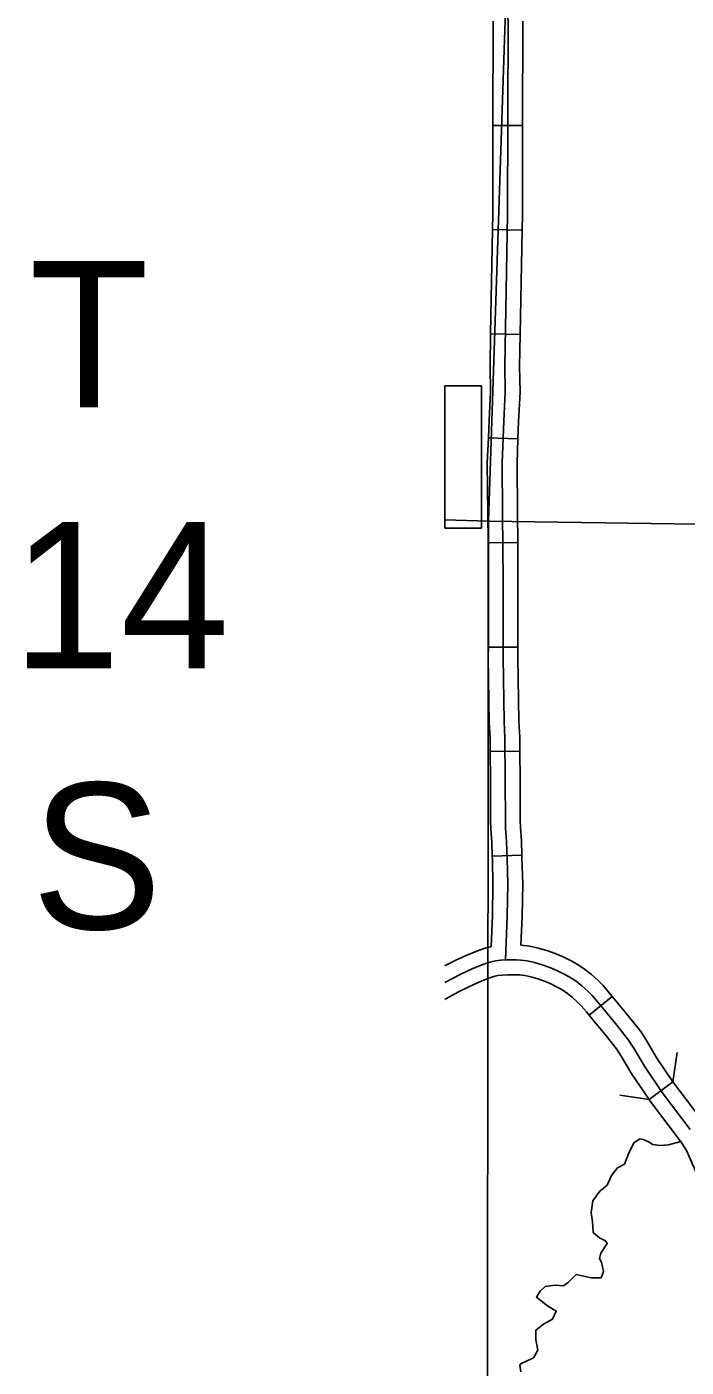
# Model space of a CAD drawing. Extents: x -492261 to -432772, y 1441225 to 1452922.
# Drawn here: x -459057.5 to -458962.3, y 1451430.4 to 1451624.2 of the extents above; entities that cross this region are included whole.
import ezdxf

# ---------------------------------------------------------------- set-up
doc = ezdxf.new("R2010")
doc.units = 0
doc.layers.add('Default', color=7, linetype='Continuous')

msp = doc.modelspace()

# ---------------------------------------------------------------- linework, layer by layer
at = {"layer": 'Default'}
for p, q in [((-458985.91, 1451609.91), (-458990.2, 1451609.91)), ((-458985.97, 1451594.79), (-458990.26, 1451594.86)), ((-458986.25, 1451579.7), (-458990.54, 1451579.78)), ((-458997.16, 1451572.25), (-458997.16, 1451551.7)), ((-458991.87, 1451572.25), (-458997.16, 1451572.25)), ((-458991.87, 1451551.7), (-458991.87, 1451572.25)), ((-458986.58, 1451564.58), (-458990.86, 1451564.75)), ((-458997.16, 1451551.7), (-458991.87, 1451551.7)), ((-458986.62, 1451549.6), (-458990.91, 1451549.57)), ((-458986.59, 1451534.5), (-458990.87, 1451534.5)), ((-458986.31, 1451519.43), (-458990.59, 1451519.4)), ((-458986.01, 1451504.41), (-458990.3, 1451504.26)), ((-458972.97, 1451484), (-458976.31, 1451481.31)), ((-458964.2, 1451471.66), (-458967.64, 1451469.1))]:
    msp.add_line(p, q, dxfattribs=at)
for points in [[(-458985.75, 1451791.96), (-458985.83, 1451703.48), (-458990.86, 1451552.72)], [(-458988.08, 1451597.02), (-458988.02, 1451625.1), (-458988.06, 1451625.34), (-458988.14, 1451625.64), (-458988.28, 1451626.08), (-458988.46, 1451626.52), (-458988.75, 1451627.17), (-458988.85, 1451627.37), (-458989.06, 1451627.71), (-458989.47, 1451628.31), (-458989.77, 1451628.67), (-458989.98, 1451628.95), (-458990.74, 1451629.88), (-458997.16, 1451636.89)], [(-458990.2, 1451609.91), (-458990.17, 1451625)], [(-458985.91, 1451609.91), (-458985.88, 1451624.99)], [(-458990.26, 1451594.86), (-458990.22, 1451597.04), (-458990.2, 1451609.91)], [(-458985.97, 1451594.79), (-458985.93, 1451596.99), (-458985.91, 1451609.91)], [(-458988.39, 1451489.26), (-458988.13, 1451495.59), (-458988.05, 1451500.25), (-458988.14, 1451503.88), (-458988.23, 1451506.37), (-458988.36, 1451508.33), (-458988.39, 1451509.36), (-458988.42, 1451515.28), (-458988.46, 1451521.37), (-458988.58, 1451523.68), (-458988.73, 1451533.02), (-458988.72, 1451544.14), (-458988.8, 1451553.83), (-458988.87, 1451561.12), (-458988.62, 1451567.18), (-458988.41, 1451571.39), (-458988.48, 1451575.13), (-458988.08, 1451597.02)], [(-458990.54, 1451579.78), (-458990.26, 1451594.86)], [(-458986.25, 1451579.7), (-458985.97, 1451594.79)], [(-458990.86, 1451564.75), (-458990.76, 1451567.28), (-458990.56, 1451571.42), (-458990.62, 1451575.13), (-458990.54, 1451579.78)], [(-458986.58, 1451564.58), (-458986.48, 1451567.09), (-458986.27, 1451571.36), (-458986.34, 1451575.13), (-458986.25, 1451579.7)], [(-458997.16, 1451551.7), (-458991.87, 1451551.7), (-458991.87, 1451572.25), (-458997.16, 1451572.25)], [(-458990.91, 1451549.57), (-458990.94, 1451553.81), (-458991.01, 1451561.15), (-458990.86, 1451564.75)], [(-458986.62, 1451549.6), (-458986.65, 1451553.85), (-458986.72, 1451561.08), (-458986.58, 1451564.58)], [(-458997.16, 1451552.87), (-458990.86, 1451552.72)], [(-458991.54, 1451099.14), (-458990.83, 1451251.36), (-458991.01, 1451401.58), (-458990.86, 1451552.72)], [(-458990.86, 1451552.72), (-458839.69, 1451550.51)], [(-458990.87, 1451534.5), (-458990.87, 1451544.13), (-458990.91, 1451549.57)], [(-458986.59, 1451534.5), (-458986.58, 1451544.15), (-458986.62, 1451549.6)], [(-458990.59, 1451519.4), (-458990.61, 1451521.31), (-458990.72, 1451523.61), (-458990.87, 1451533.01), (-458990.87, 1451534.5)], [(-458986.31, 1451519.43), (-458986.32, 1451521.43), (-458986.44, 1451523.75), (-458986.59, 1451533.04), (-458986.59, 1451534.5)], [(-458990.3, 1451504.26), (-458990.37, 1451506.25), (-458990.5, 1451508.23), (-458990.53, 1451509.33), (-458990.57, 1451515.27), (-458990.59, 1451519.4)], [(-458986.01, 1451504.41), (-458986.09, 1451506.48), (-458986.22, 1451508.43), (-458986.25, 1451509.4), (-458986.28, 1451515.29), (-458986.31, 1451519.43)], [(-458990.46, 1451491.18), (-458990.27, 1451495.66), (-458990.19, 1451500.24), (-458990.28, 1451503.81), (-458990.3, 1451504.26)], [(-458986.16, 1451491.39), (-458985.99, 1451495.53), (-458985.9, 1451500.26), (-458986, 1451503.95), (-458986.01, 1451504.41)], [(-458990.46, 1451491.18), (-458991.03, 1451491.06), (-458992.42, 1451490.6), (-458994.06, 1451489.93), (-458995.66, 1451489.18), (-458997.12, 1451488.46), (-458997.16, 1451488.44)], [(-458972.97, 1451484), (-458973.39, 1451484.51), (-458974.27, 1451485.56), (-458974.99, 1451486.28), (-458975.97, 1451487.19), (-458976.96, 1451487.95), (-458978.05, 1451488.65), (-458978.99, 1451489.18), (-458980.06, 1451489.71), (-458981.2, 1451490.19), (-458982.41, 1451490.62), (-458983.67, 1451490.98), (-458984.87, 1451491.25), (-458986.16, 1451491.39)], [(-458961.69, 1451464.77), (-458965.73, 1451470.1), (-458968.31, 1451473.92), (-458969.85, 1451476.51), (-458970.6, 1451477.66), (-458972.3, 1451479.82), (-458973.86, 1451481.7), (-458975.04, 1451483.15), (-458975.85, 1451484.11), (-458976.47, 1451484.74), (-458977.35, 1451485.55), (-458978.19, 1451486.19), (-458979.16, 1451486.82), (-458979.99, 1451487.28), (-458980.95, 1451487.76), (-458981.97, 1451488.19), (-458983.07, 1451488.58), (-458984.2, 1451488.91), (-458985.23, 1451489.13), (-458986.17, 1451489.24), (-458986.86, 1451489.28), (-458988.11, 1451489.27), (-458989.08, 1451489.22), (-458989.82, 1451489.12), (-458990.47, 1451488.98), (-458991.68, 1451488.59), (-458993.2, 1451487.97), (-458994.73, 1451487.25), (-458996.14, 1451486.55), (-458997.16, 1451486)], [(-458961.69, 1451464.77), (-458965.73, 1451470.1), (-458968.31, 1451473.92), (-458969.85, 1451476.51), (-458970.6, 1451477.66), (-458972.3, 1451479.82), (-458973.86, 1451481.7), (-458975.04, 1451483.15), (-458975.85, 1451484.11), (-458976.47, 1451484.74), (-458977.35, 1451485.55), (-458978.19, 1451486.19), (-458979.16, 1451486.82), (-458979.99, 1451487.28), (-458980.95, 1451487.76), (-458981.97, 1451488.19), (-458983.07, 1451488.58), (-458984.2, 1451488.91), (-458985.23, 1451489.13), (-458986.17, 1451489.24), (-458986.86, 1451489.28), (-458988.11, 1451489.27), (-458989.08, 1451489.22), (-458989.82, 1451489.12), (-458990.47, 1451488.98), (-458991.68, 1451488.59), (-458993.2, 1451487.97), (-458994.73, 1451487.25), (-458996.14, 1451486.55), (-458997.16, 1451486)], [(-458987.59, 1451487.13), (-458988.05, 1451487.13), (-458988.88, 1451487.08), (-458989.46, 1451487.01), (-458989.91, 1451486.91), (-458990.94, 1451486.57), (-458992.34, 1451486.01), (-458993.8, 1451485.32), (-458995.16, 1451484.65), (-458996.98, 1451483.66), (-458997.16, 1451483.57)], [(-458976.31, 1451481.31), (-458976.69, 1451481.79), (-458977.43, 1451482.66), (-458977.96, 1451483.19), (-458978.73, 1451483.91), (-458979.43, 1451484.44), (-458980.26, 1451484.98), (-458980.99, 1451485.39), (-458981.84, 1451485.81), (-458982.74, 1451486.19), (-458983.73, 1451486.53), (-458984.74, 1451486.83), (-458985.58, 1451487.02), (-458986.35, 1451487.1), (-458986.92, 1451487.14), (-458987.59, 1451487.13)], [(-458964.2, 1451471.66), (-458966.5, 1451475.07), (-458968.03, 1451477.64), (-458968.85, 1451478.91), (-458970.64, 1451481.17), (-458972.21, 1451483.05), (-458972.97, 1451484)], [(-458967.64, 1451469.1), (-458970.12, 1451472.77), (-458971.68, 1451475.38), (-458972.34, 1451476.42), (-458973.97, 1451478.47), (-458975.52, 1451480.34), (-458976.31, 1451481.31)], [(-458963.58, 1451475.9), (-458964.2, 1451471.66)], [(-458956.15, 1451458.5), (-458957.92, 1451462.61), (-458958.47, 1451463.78), (-458959.35, 1451465.18), (-458959.96, 1451466.04), (-458964.2, 1451471.66)], [(-458967.64, 1451469.1), (-458971.88, 1451469.71)], [(-458960.03, 1451456.68), (-458961.83, 1451460.85), (-458962.24, 1451461.72), (-458962.91, 1451462.8), (-458963.42, 1451463.5), (-458967.47, 1451468.85), (-458967.64, 1451469.1)], [(-458963.06, 1451463.01), (-458964.83, 1451462.56), (-458965.98, 1451462.43), (-458967.14, 1451462.6), (-458967.54, 1451462.88), (-458968.33, 1451463.26), (-458968.93, 1451463.41), (-458969.77, 1451462.88), (-458970.5, 1451461.49), (-458971.17, 1451459.75), (-458972.18, 1451459.21), (-458973.07, 1451458.13), (-458973.69, 1451456.72), (-458974.75, 1451455.83), (-458975.77, 1451454.43), (-458976.01, 1451452.74), (-458975.81, 1451451.4), (-458975.71, 1451449.86), (-458974.81, 1451449.08), (-458973.94, 1451448.68), (-458973.68, 1451448.28), (-458974.61, 1451446.89), (-458974.82, 1451446.11)], [(-458974.82, 1451446.11), (-458974.49, 1451445.58), (-458974.2, 1451444.21), (-458974.58, 1451443.32), (-458976, 1451443.31), (-458978.18, 1451443.82), (-458979.35, 1451442.62), (-458979.99, 1451442.15), (-458981.22, 1451442.26), (-458982.67, 1451442.05), (-458983.37, 1451441.4), (-458983.89, 1451440.5), (-458982.29, 1451439.26), (-458981.04, 1451438.52), (-458981.58, 1451437.36), (-458982.88, 1451436.61), (-458984.02, 1451435.75), (-458984.02, 1451434.35), (-458983.69, 1451432.85), (-458984.35, 1451431.74), (-458985.17, 1451431.38), (-458986.1, 1451430.93), (-458986.29, 1451430.67), (-458986.15, 1451429.75)]]:
    msp.add_lwpolyline(points, dxfattribs=at)

# ---------------------------------------------------------------- texts
for s, p in [('T', (-459057.17, 1451569.17)), ('14', (-459059.69, 1451531.45)), ('S', (-459056.86, 1451493.74))]:
    msp.add_text(s, height=21.12, dxfattribs=at).set_placement(p)

doc.saveas('drawing.dxf')
